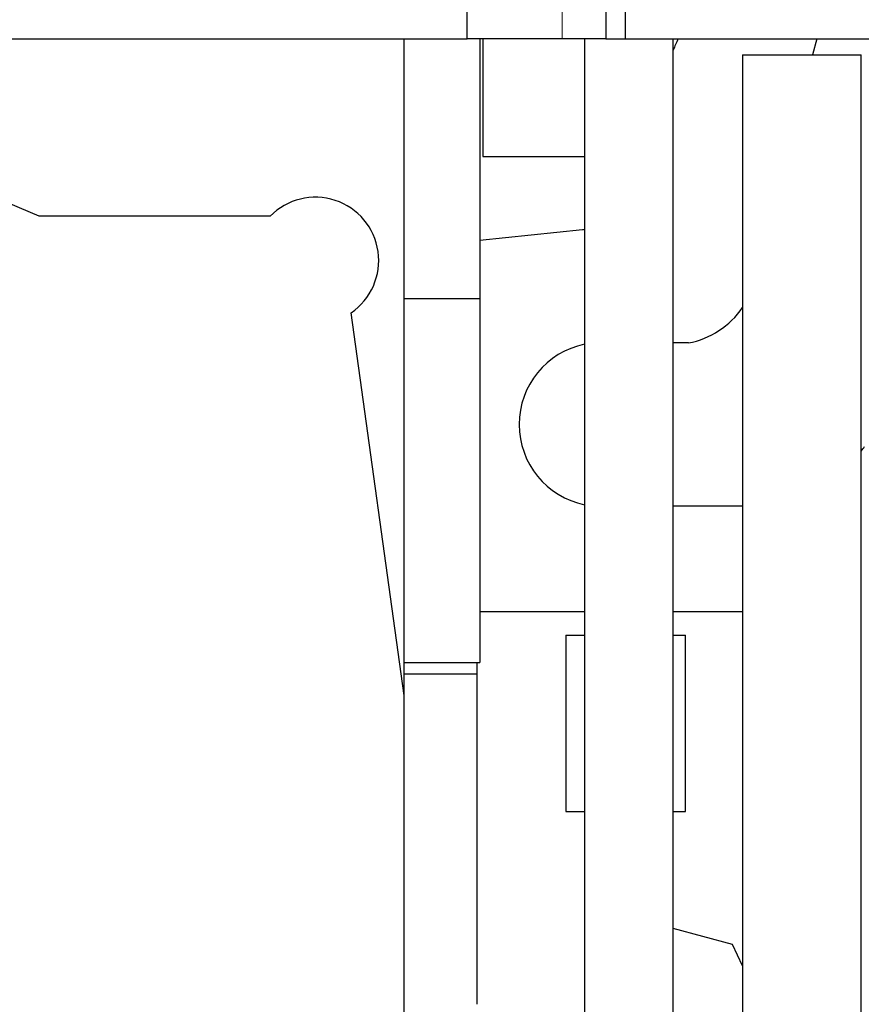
# Model space of a CAD drawing. Header units: inches. Extents: x 0 to 20790, y -12 to 14700.
# Tile 283 of 358: x 10364 to 10630, y 5031 to 5342. Entities that reach past the tile are written whole.
import ezdxf

# ---------------------------------------------------------------- set-up
doc = ezdxf.new("R2010")
doc.units = ezdxf.units.IN
doc.layers.add('1', color=7, linetype='Continuous', true_color=0xffffff)
doc.layers.add('254', color=7, linetype='Continuous', true_color=0xffffff)
doc.styles.add('latin_extended', font='simplex.shx')
doc.dimstyles.get("Standard").update_dxf_attribs({"dimtxt": 0.18, "dimasz": 0.18, "dimexe": 0.18, "dimexo": 0.0625, "dimgap": 0.09, "dimtad": 0, "dimtih": 1, "dimtoh": 1, "dimdec": 4, "dimzin": 0, "dimdsep": 46, "dimtxsty": 'Standard', "dimcen": 0.09, "dimadec": 0, "dimazin": 0, "dimtfac": 1, "dimtdec": 4, "dimtofl": 0, "dimtmove": 0, "dimatfit": 3, "dimfxl": 1, "dimtolj": 1, "dimtzin": 0, "dimarcsym": 0})

# ---------------------------------------------------------------- blocks, each defined once
blk = doc.blocks.new('_U2')
at = {"layer": '254', "color": 3, "linetype": 'Continuous', "lineweight": 13, "transparency": 16777216}
for p, q in [((11273.39, 6877.26), (11933.67, 6877.26)), ((11898.67, 6754.76), (11898.67, 4676.76)), ((9935.39, 4554.26), (11933.67, 4554.26))]:
    blk.add_line(p, q, dxfattribs=at)
at = {"layer": '254', "color": 3, "transparency": 16777216}
for points in [[(11919.08, 6754.76), (11878.25, 6754.76), (11898.67, 6877.26)], [(11878.25, 4676.76), (11919.08, 4676.76), (11898.67, 4554.26)]]:
    blk.add_solid(points, dxfattribs=at)
at = {"layer": 'Defpoints', "color": 0, "transparency": 16777216}
for p in [(11238.39, 6877.26), (9900.39, 4554.26), (11898.67, 4554.26)]:
    blk.add_point(p, dxfattribs=at)
at = {"layer": '254', "color": 2, "lineweight": 13, "transparency": 16777216, "insert": (11714.92, 5499.92), "char_height": 122.5, "attachment_point": 1, "rotation": 90, "style": 'latin_extended'}
blk.add_mtext('\\A1;2323', dxfattribs=at)

msp = doc.modelspace()

# ---------------------------------------------------------------- linework, layer by layer
at = {"layer": '1', "color": 2, "linetype": 'Continuous', "lineweight": 25}
for p, q in [((10505.394, 5336.257), (10505.394, 5366.257)), ((10549.169, 5366.257), (10549.169, 5336.257)), ((10555.394, 5336.257), (10555.394, 5366.257)), ((10305.394, 5336.257), (10505.394, 5336.257)), ((10485.394, 5128.82), (10485.394, 5336.257)), ((10535.394, 5336.257), (10505.394, 5336.257)), ((10509.394, 5336.258), (10509.394, 5254.257)), ((10510.309, 5336.257), (10510.309, 5299.141)), ((10549.169, 5336.257), (10535.394, 5336.257)), ((10542.442, 5336.253), (10542.442, 4964.256)), ((10549.169, 5336.257), (10555.396, 5336.257)), ((10555.394, 5336.257), (10705.394, 5336.257)), ((10570.442, 4964.256), (10570.442, 5336.253)), ((10615.84, 5336.256), (10614.501, 5331.256)), ((10592.344, 5331.257), (10592.344, 5007.422)), ((10592.344, 5331.257), (10629.894, 5331.257)), ((10629.894, 5007.422), (10629.894, 5331.257)), ((10510.309, 5299.141), (10542.442, 5299.141)), ((10370.101, 5280.257), (10355.018, 5286.659)), ((10443.111, 5280.257), (10370.101, 5280.257)), ((10509.394, 5272.696), (10541.803, 5276.051)), ((10485.395, 5254.257), (10509.394, 5254.257)), ((10509.394, 5254.257), (10509.394, 5139.257)), ((10485.394, 5128.815), (10468.688, 5249.75)), ((10575.259, 5240.198), (10570.442, 5240.198)), ((10570.443, 5188.717), (10592.344, 5188.717)), ((10542.443, 5155.257), (10509.394, 5155.257)), ((10592.343, 5155.257), (10570.441, 5155.257)), ((10536.494, 5147.857), (10542.441, 5147.857)), ((10536.494, 5147.857), (10536.494, 5092.202)), ((10570.442, 5147.857), (10574.294, 5147.857)), ((10574.294, 5092.202), (10574.294, 5147.857)), ((10485.395, 5139.257), (10509.394, 5139.257)), ((10485.394, 5135.692), (10508.394, 5135.692)), ((10485.394, 5028.256), (10485.394, 5128.815)), ((10536.494, 5092.202), (10542.441, 5092.202)), ((10570.442, 5092.202), (10574.294, 5092.202)), ((10589.163, 5050.208), (10570.443, 5055.224)), ((10592.344, 5043.386), (10589.163, 5050.208))]:
    msp.add_line(p, q, dxfattribs=at)
at = {"layer": '1', "color": 110, "linetype": 'Continuous', "lineweight": 13}
msp.add_line((10535.394, 5336.257), (10535.394, 5366.257), dxfattribs=at)
msp.add_circle((9900.394, 4554.257), 616.6, dxfattribs=at)
at = {"layer": '1', "color": 2, "linetype": 'Continuous', "lineweight": 25}
for radius in [615, 613]:
    msp.add_circle((9900.394, 4554.257), radius, dxfattribs=at)
for centre, radius, start, end in [((10703.692, 5275.547), 145, 155.24809, 156.77514), ((10457.394, 5266.257), 20, 304.38023, 135.573), ((10539.744, 5295.945), 20, 275.91061, 277.75474), ((10570.322, 5266.372), 26.636, 280.6813, 325.76886), ((10547.652, 5214.457), 25.872, 101.61812, 258.38188), ((10589.12, 5236.834), 51.078, 322.96557, 324.87025)]:
    msp.add_arc(centre, radius, start, end, dxfattribs=at)
msp.add_open_spline([(10508.394, 5139.259), (10508.394, 5130.808), (10508.394, 5118.047), (10508.394, 5100.863), (10508.394, 5087.596), (10508.394, 5073.99), (10508.394, 5060.046), (10508.394, 5045.766), (10508.394, 5036.135), (10508.394, 5031.263)], degree=3, knots=[0, 0, 0, 0, 0.2347626, 0.3544861, 0.4773402, 0.6033249, 0.7324407, 0.8646854, 1, 1, 1, 1], dxfattribs=at)

# ---------------------------------------------------------------- dimensions: what is measured, and where the dimension line sits
at = {"layer": '254', "color": 2, "linetype": 'Continuous', "lineweight": 13}
dim = msp.add_linear_dim(base=(11898.668, 4554.257), p1=(11238.394, 6877.257), p2=(9900.394, 4554.257), angle=90, dimstyle='Standard', override={"dimscale": 35, "dimtxt": 3.5, "dimasz": 3.5, "dimexe": 1, "dimexo": 1, "dimgap": 1.75, "dimtad": 1, "dimtih": 0, "dimtoh": 0, "dimdec": 2, "dimlfac": 1, "dimzin": 8, "dimdsep": 46, "dimlunit": 2, "dimtxsty": 'latin_extended', "dimsah": 1, "dimse1": 0, "dimse2": 0, "dimsd1": 0, "dimsd2": 0, "dimclrd": 3, "dimclre": 3, "dimclrt": 2, "dimtol": 0, "dimtm": -0.1, "dimtfac": 0.714286, "dimtdec": 3, "dimtofl": 1, "dimtmove": 0, "dimtzin": 8, "dimlwd": 13, "dimlwe": 13}, dxfattribs=at)
dim.commit()
dim.dimension.update_dxf_attribs({"geometry": '_U2', "text_midpoint": (11898.668, 5715.757), "dimtype": 160})

doc.saveas('drawing.dxf')
